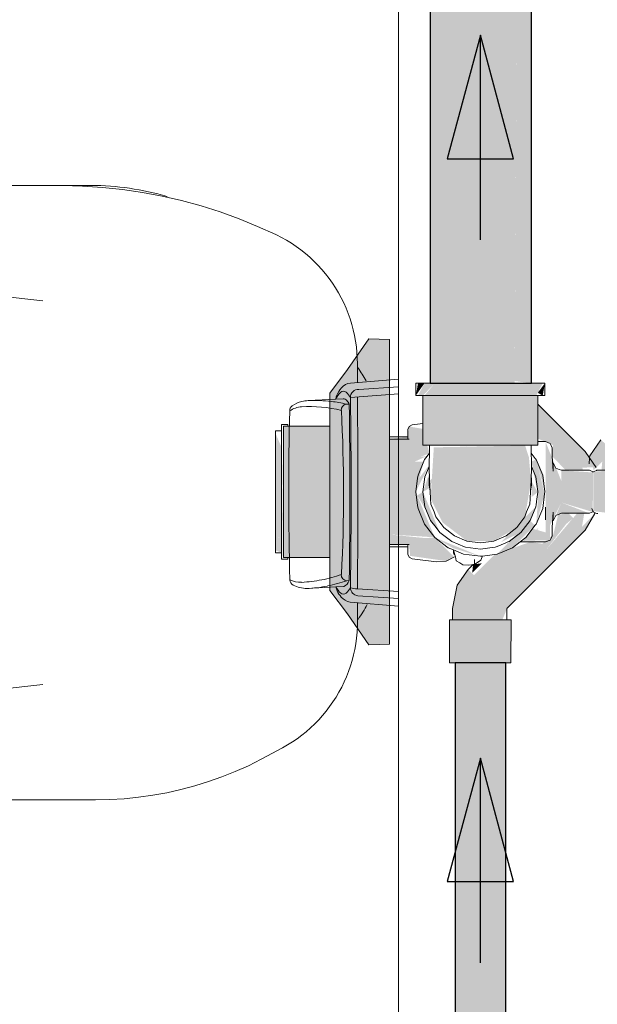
# Model space of a CAD drawing. Header units: millimetres. Extents: x 567 to 934, y -1 to 364.
# Tile 701 of 1056: x 780.549 to 781.113, y 107.803 to 108.765. Entities that reach past the tile are written whole.
import ezdxf

# ---------------------------------------------------------------- set-up
doc = ezdxf.new("R2010")
doc.units = ezdxf.units.MM
doc.header["$MEASUREMENT"] = 0
for name, color, linetype, lineweight in [('A-WALL', 7, 'Continuous', 25), ('AF-Condutos', 140, 'Continuous', 25), ('AF-Conexões', 152, 'Continuous', 18), ('AF-Curva de transposição', 152, 'Continuous', 18), ('AF-Peça de utilização', 152, 'Continuous', 18), ('AF-Registro', 253, 'Continuous', 18), ('AF-Sentido conduto', 140, 'Continuous', 30), ('Peças hidrossanitárias', 7, 'Continuous', 13)]:
    doc.layers.add(name, color=color, linetype=linetype, lineweight=lineweight)

msp = doc.modelspace()

# ---------------------------------------------------------------- hatches: boundary and pattern name
at = {"layer": 'AF-Condutos', "linetype": 'Continuous'}
for points in [[(780.95008, 108.40948), (780.99376, 108.40948), (780.99376, 110.49212), (780.95008, 110.49212)], [(780.99376, 108.40948), (781.01444, 108.40948), (781.01444, 110.49212), (780.99376, 110.49212)], [(781.03244, 110.49212), (781.01444, 110.49212), (781.01444, 108.40948)], [(781.03244, 110.49212), (781.01444, 108.40948), (781.03244, 108.40948)], [(781.03244, 110.49212), (781.03244, 108.40948), (781.04467, 110.49212)], [(781.04899, 108.40948), (781.04899, 110.49212), (781.04467, 110.49212), (781.03246, 108.41163)], [(781.02399, 107.64767), (781.02399, 108.13637), (780.97453, 108.13637), (780.97453, 107.64767)]]:
    msp.add_hatch(color=151, dxfattribs=at).paths.add_polyline_path(points)
at = {"layer": 'AF-Conexões', "linetype": 'Continuous'}
for points in [[(780.93599, 108.39748), (780.94443, 108.40948), (780.93813, 108.40948)], [(780.93813, 108.39748), (780.94299, 108.39748), (780.95444, 108.40948), (780.94443, 108.40948)], [(781.05984, 108.40948), (780.95444, 108.40948), (780.94443, 108.39748), (781.05355, 108.39748)], [(781.05984, 108.39748), (781.06199, 108.40948), (781.05499, 108.40022)], [(780.94299, 108.39748), (780.94299, 108.34908), (780.97099, 108.34908), (780.97099, 108.35718), (780.98223, 108.35718), (780.97099, 108.39748)], [(780.9845, 108.35718), (780.9845, 108.39748), (780.97099, 108.39748)], [(780.97099, 108.35718), (780.97099, 108.34908), (780.99899, 108.34908), (781.01348, 108.39748), (780.9845, 108.39748), (780.9845, 108.35757), (780.97099, 108.39748), (780.98221, 108.35727)], [(781.05499, 108.34908), (781.05499, 108.39748), (781.01348, 108.39748), (780.99899, 108.34908)], [(780.98723, 108.34908), (780.94928, 108.314), (780.94955, 108.31012)], [(781.03459, 108.26858), (781.04251, 108.27911), (781.0485, 108.31349), (781.0464, 108.33711), (781.04269, 108.34868), (780.95359, 108.34691), (780.95045, 108.29688), (780.96213, 108.27347), (780.98594, 108.25539), (781.01203, 108.25539)], [(781.05546, 108.29986), (781.05355, 108.27198), (781.06174, 108.30158), (781.05355, 108.33498), (781.04883, 108.33304)], [(781.05355, 108.33498), (781.06199, 108.30348), (781.05984, 108.31978)], [(780.94917, 108.32974), (780.93974, 108.31746), (780.93599, 108.30348)], [(780.94884, 108.32099), (780.94299, 108.30348), (780.94898, 108.30694)], [(781.04907, 108.2984), (781.05495, 108.30316), (781.04942, 108.31288)], [(780.94443, 108.27198), (780.95444, 108.25893), (780.93599, 108.30348)], [(780.93744, 108.29997), (780.95567, 108.26829), (780.94299, 108.30348)], [(780.95939, 108.26388), (780.94299, 108.30348), (780.9449, 108.28898)], [(780.95939, 108.26388), (780.9449, 108.28898), (780.95049, 108.27548)], [(781.01937, 108.25448), (781.03859, 108.26388), (781.05308, 108.28898)], [(781.03859, 108.26388), (781.04749, 108.27548), (781.05308, 108.28898)], [(781.04749, 108.27548), (781.0153, 108.24262), (781.03049, 108.24892), (781.05217, 108.27062)], [(780.97222, 108.2485), (780.99899, 108.24048), (780.95444, 108.25893)]]:
    msp.add_hatch(color=161, dxfattribs=at).paths.add_polyline_path(points)
at = {"layer": 'AF-Curva de transposição', "linetype": 'Continuous'}
for points in [[(781.11662, 108.35416), (781.10582, 108.33873), (781.11798, 108.33306), (781.11723, 108.32447), (781.13639, 108.32447), (781.1356, 108.33519), (781.16299, 108.37428), (781.16299, 108.39334), (781.12261, 108.34908)], [(781.05499, 108.3891), (781.05499, 108.36576), (781.09579, 108.33718), (781.09849, 108.3272), (781.11216, 108.3273), (781.10135, 108.34273)], [(781.07001, 108.34908), (781.06914, 108.33823), (781.08232, 108.32448), (781.09923, 108.32448), (781.09579, 108.33718), (781.05499, 108.36576), (781.05499, 108.35549)], [(781.10582, 108.33873), (781.1096, 108.32448), (781.11798, 108.33306)], [(781.10135, 108.26601), (781.11086, 108.28247), (781.09815, 108.2692), (781.01961, 108.19537), (781.06149, 108.24463), (781.08281, 108.27208), (781.00619, 108.20879), (780.98721, 108.22776), (780.9764, 108.21233), (780.97184, 108.1894), (780.97184, 108.17837), (781.02047, 108.17837), (781.02499, 108.1894)], [(781.09815, 108.2692), (781.10046, 108.28248), (781.09342, 108.28248), (781.01961, 108.19537)], [(781.0702, 108.26167), (781.08964, 108.27772), (781.08488, 108.28248), (781.07494, 108.28125)], [(781.04082, 108.25538), (781.04885, 108.25652), (781.05583, 108.26836)], [(781.01287, 108.2423), (780.99277, 108.22221), (781.00619, 108.20879), (781.05945, 108.25278), (781.04764, 108.25448)], [(780.99194, 108.23245), (780.99096, 108.22402), (781.00037, 108.23367)], [(780.96879, 108.17837), (780.97388, 108.13637), (780.97763, 108.17837)], [(780.96879, 108.13637), (780.97388, 108.13637), (780.96879, 108.17837)], [(781.02861, 108.13637), (781.02034, 108.17837), (780.97763, 108.17837), (780.97388, 108.13637)], [(781.02861, 108.13637), (781.02919, 108.17837), (781.02034, 108.17837)]]:
    msp.add_hatch(color=161, dxfattribs=at).paths.add_polyline_path(points)
at = {"layer": 'AF-Peça de utilização', "linetype": 'Continuous'}
for points in [[(780.8062, 108.23919), (780.80679, 108.23984), (780.80499, 108.36911)], [(780.79899, 108.36054), (780.79899, 108.25889), (780.80499, 108.25834), (780.80499, 108.34685)], [(780.80499, 108.2438), (780.80499, 108.25814), (780.79899, 108.25889), (780.79899, 108.24641)]]:
    msp.add_hatch(color=161, dxfattribs=at).paths.add_polyline_path(points)
at = {"layer": 'AF-Registro', "linetype": 'Continuous'}
for points in [[(780.85219, 108.20704), (780.89002, 108.15394), (780.91018, 108.15483), (780.91018, 108.34558), (780.90456, 108.35718), (780.89899, 108.35947), (780.91018, 108.34558), (780.91018, 108.45213), (780.89002, 108.45301), (780.85219, 108.39992)], [(780.80679, 108.36776), (780.80679, 108.23919), (780.85219, 108.23919), (780.85219, 108.36776)], [(780.92935, 108.36733), (780.92821, 108.35718), (780.91018, 108.35498), (780.91018, 108.33227), (780.94072, 108.33749), (780.9492, 108.34119), (780.94299, 108.36489)], [(781.10876, 108.2838), (781.10885, 108.32238), (781.07806, 108.32448), (781.07806, 108.31398), (781.06263, 108.35248), (781.06263, 108.26384), (781.05024, 108.2674), (781.04108, 108.25572), (781.06707, 108.25622), (781.06681, 108.27041), (781.07806, 108.29298)], [(781.10922, 108.32315), (781.10913, 108.28457), (781.14528, 108.28036), (781.14884, 108.26052), (781.17407, 108.25447), (781.17602, 108.25771), (781.15187, 108.29419), (781.16791, 108.33951), (781.1509, 108.35073), (781.14777, 108.32556)], [(780.94721, 108.3386), (780.91018, 108.33227), (780.93465, 108.33284)], [(780.91018, 108.33227), (780.91018, 108.30348), (780.93599, 108.30348), (780.94363, 108.33305)], [(780.94583, 108.26859), (780.93599, 108.30348), (780.91018, 108.30348), (780.91018, 108.27469)], [(781.1054, 108.28248), (781.07806, 108.29298), (781.0727, 108.28037), (781.07806, 108.28248)], [(780.91018, 108.26181), (780.95432, 108.25908), (780.94721, 108.26835), (780.91018, 108.27469)], [(780.91018, 108.2569), (780.9447, 108.25835), (780.91018, 108.26181)], [(780.96548, 108.23589), (780.97293, 108.24046), (780.95464, 108.25877), (780.91018, 108.2569), (780.91018, 108.25198), (780.92941, 108.25215), (780.93047, 108.24089)]]:
    msp.add_hatch(color=254, dxfattribs=at).paths.add_polyline_path(points)

# ---------------------------------------------------------------- linework, layer by layer
at = {"layer": 'A-WALL', "color": 8, "lineweight": 5}
msp.add_line((780.91899, 109.28267), (780.91899, 107.38267), dxfattribs=at)
at = {"layer": 'AF-Condutos'}
for p, q in [((781.04899, 108.40948), (781.04899, 110.49212)), ((780.95008, 108.9686), (780.95008, 108.40948)), ((780.95008, 108.40948), (780.95854, 108.40948)), ((780.95854, 108.40948), (780.97399, 108.40948)), ((780.97399, 108.40948), (780.98005, 108.40948)), ((780.98005, 108.40948), (780.99376, 108.40948)), ((780.99376, 108.40948), (781.01444, 108.40948)), ((781.01444, 108.40948), (781.03244, 108.40948)), ((781.03244, 108.40948), (781.03461, 108.40948)), ((781.03461, 108.40948), (781.04467, 108.40948)), ((781.04467, 108.40948), (781.04899, 108.40948)), ((780.97453, 108.13637), (780.97453, 107.64767)), ((780.97876, 108.13637), (780.97453, 108.13637)), ((780.98649, 108.13637), (780.97876, 108.13637)), ((780.99638, 108.13637), (780.98649, 108.13637)), ((781.00671, 108.13637), (780.99638, 108.13637)), ((781.01572, 108.13637), (781.00671, 108.13637)), ((781.02183, 108.13637), (781.01572, 108.13637)), ((781.02399, 108.13637), (781.02183, 108.13637)), ((781.02399, 107.64767), (781.02399, 108.13637))]:
    msp.add_line(p, q, dxfattribs=at)
at = {"layer": 'AF-Conexões'}
for p, q in [((780.93599, 108.40948), (780.93599, 108.39748)), ((780.93813, 108.40948), (780.93599, 108.40948)), ((780.94443, 108.40948), (780.93813, 108.40948)), ((780.95008, 108.40948), (780.94443, 108.40948)), ((780.95444, 108.40948), (780.95008, 108.40948)), ((780.96749, 108.40948), (780.95444, 108.40948)), ((780.98268, 108.40948), (780.96749, 108.40948)), ((780.99899, 108.40948), (780.98268, 108.40948)), ((781.0153, 108.40948), (780.99899, 108.40948)), ((781.03049, 108.40948), (781.0153, 108.40948)), ((781.03461, 108.40948), (781.03049, 108.40948)), ((781.04354, 108.40948), (781.03461, 108.40948)), ((781.04899, 108.40948), (781.04354, 108.40948)), ((781.05355, 108.40948), (781.04899, 108.40948)), ((781.05984, 108.40948), (781.05355, 108.40948)), ((781.06199, 108.40948), (781.05984, 108.40948)), ((781.06199, 108.39748), (781.06199, 108.40948)), ((780.93599, 108.39748), (780.93813, 108.39748)), ((780.93813, 108.39748), (780.94299, 108.39748)), ((780.94299, 108.39748), (780.94443, 108.39748)), ((780.9449, 108.39748), (780.94299, 108.39748)), ((780.94299, 108.39748), (780.94299, 108.37017)), ((780.94443, 108.39748), (780.95444, 108.39748)), ((780.95049, 108.39748), (780.9449, 108.39748)), ((780.95939, 108.39748), (780.95049, 108.39748)), ((780.95444, 108.39748), (780.96749, 108.39748)), ((780.97099, 108.39748), (780.95939, 108.39748)), ((780.96749, 108.39748), (780.98268, 108.39748)), ((780.9845, 108.39748), (780.97099, 108.39748)), ((780.98268, 108.39748), (780.99899, 108.39748)), ((780.99899, 108.39748), (780.9845, 108.39748)), ((781.01348, 108.39748), (780.99899, 108.39748)), ((780.99899, 108.39748), (781.0153, 108.39748)), ((781.02699, 108.39748), (781.01348, 108.39748)), ((781.0153, 108.39748), (781.03049, 108.39748)), ((781.03859, 108.39748), (781.02699, 108.39748)), ((781.03049, 108.39748), (781.04354, 108.39748)), ((781.04661, 108.39748), (781.03859, 108.39748)), ((781.04354, 108.39748), (781.04661, 108.39748)), ((781.04661, 108.39748), (781.05355, 108.39748)), ((781.04749, 108.39748), (781.04661, 108.39748)), ((781.05308, 108.39748), (781.04749, 108.39748)), ((781.05499, 108.39748), (781.05308, 108.39748)), ((781.05355, 108.39748), (781.05499, 108.39748)), ((781.05499, 108.39748), (781.05984, 108.39748)), ((781.05499, 108.3891), (781.05499, 108.39748)), ((781.05984, 108.39748), (781.06199, 108.39748)), ((781.05499, 108.35248), (781.05499, 108.3891)), ((780.94299, 108.37017), (780.94299, 108.35718)), ((780.94299, 108.35718), (780.94299, 108.34908)), ((780.94299, 108.34908), (780.9449, 108.34908)), ((780.9449, 108.34908), (780.94928, 108.34908)), ((780.94925, 108.34404), (780.94923, 108.34123)), ((780.94928, 108.34908), (780.94925, 108.34404)), ((780.94928, 108.34908), (780.95049, 108.34908)), ((780.95292, 108.34908), (780.94928, 108.34908)), ((780.95049, 108.34908), (780.95525, 108.34908)), ((780.95525, 108.34908), (780.95292, 108.34908)), ((780.95581, 108.34908), (780.95525, 108.34908)), ((780.95525, 108.34908), (780.95581, 108.34908)), ((780.95581, 108.34908), (780.95939, 108.34908)), ((780.95778, 108.34908), (780.95581, 108.34908)), ((780.96049, 108.34908), (780.95778, 108.34908)), ((780.95939, 108.34908), (780.97099, 108.34908)), ((780.97134, 108.34908), (780.96049, 108.34908)), ((780.97099, 108.34908), (780.9845, 108.34908)), ((780.98455, 108.34908), (780.97134, 108.34908)), ((780.9845, 108.34908), (780.99899, 108.34908)), ((780.99899, 108.34908), (780.98455, 108.34908)), ((780.99899, 108.34908), (781.01348, 108.34908)), ((781.01343, 108.34908), (780.99899, 108.34908)), ((781.01905, 108.34908), (781.01343, 108.34908)), ((781.01348, 108.34908), (781.01905, 108.34908)), ((781.01905, 108.34908), (781.02029, 108.34908)), ((781.02664, 108.34908), (781.01905, 108.34908)), ((781.02029, 108.34908), (781.02699, 108.34908)), ((781.03749, 108.34908), (781.02664, 108.34908)), ((781.02699, 108.34908), (781.03859, 108.34908)), ((781.04217, 108.34908), (781.03749, 108.34908)), ((781.03859, 108.34908), (781.04217, 108.34908)), ((781.04217, 108.34908), (781.04273, 108.34908)), ((781.04273, 108.34908), (781.04217, 108.34908)), ((781.04273, 108.34908), (781.04749, 108.34908)), ((781.04506, 108.34908), (781.04273, 108.34908)), ((781.0487, 108.34908), (781.04506, 108.34908)), ((781.04749, 108.34908), (781.0487, 108.34908)), ((781.0487, 108.34908), (781.05308, 108.34908)), ((781.04873, 108.34404), (781.0487, 108.34908)), ((781.04875, 108.34123), (781.04873, 108.34404)), ((781.05308, 108.34908), (781.05499, 108.34908)), ((781.05499, 108.34908), (781.05499, 108.35248)), ((780.94443, 108.33498), (780.93813, 108.31978)), ((780.94923, 108.34123), (780.94443, 108.33498)), ((780.94923, 108.34123), (780.94916, 108.33103)), ((781.0488, 108.33331), (781.04875, 108.34123)), ((781.05265, 108.33615), (781.04875, 108.34123)), ((781.05355, 108.33498), (781.05265, 108.33615)), ((781.05984, 108.31978), (781.05355, 108.33498)), ((780.94918, 108.32832), (780.9449, 108.31797)), ((780.94916, 108.33103), (780.94917, 108.32976)), ((780.94917, 108.32976), (780.94918, 108.32832)), ((780.94918, 108.32832), (780.94928, 108.31434)), ((781.04869, 108.31434), (781.0488, 108.32832)), ((781.04882, 108.33103), (781.0488, 108.33331)), ((781.0488, 108.32832), (781.04882, 108.33103)), ((781.05308, 108.31797), (781.0488, 108.32832)), ((780.93775, 108.31688), (780.93599, 108.30348)), ((780.93813, 108.31978), (780.93775, 108.31688)), ((780.9449, 108.31797), (780.94299, 108.30348)), ((780.94908, 108.31702), (780.94901, 108.31002)), ((780.94997, 108.30403), (780.94908, 108.31702)), ((781.0489, 108.31702), (781.04801, 108.30403)), ((781.04896, 108.31002), (781.0489, 108.31702)), ((781.05494, 108.30384), (781.05308, 108.31797)), ((781.06199, 108.30348), (781.05984, 108.31978)), ((780.94901, 108.31002), (780.94997, 108.30403)), ((780.94928, 108.31434), (780.94997, 108.30403)), ((781.04801, 108.30403), (781.04869, 108.31434)), ((781.04801, 108.30403), (781.04896, 108.31002)), ((780.93599, 108.30348), (780.93775, 108.29008)), ((780.94299, 108.30348), (780.9449, 108.28898)), ((780.94997, 108.30403), (780.95035, 108.29676)), ((780.95035, 108.29676), (780.95055, 108.29134)), ((781.04742, 108.29134), (781.04763, 108.29676)), ((781.04763, 108.29676), (781.04801, 108.30403)), ((781.05375, 108.29404), (781.05495, 108.30316)), ((781.05499, 108.30348), (781.05494, 108.30384)), ((781.05495, 108.30316), (781.05499, 108.30348)), ((781.05984, 108.28717), (781.06174, 108.30158)), ((781.06174, 108.30158), (781.06199, 108.30348)), ((780.93775, 108.29008), (780.93813, 108.28717)), ((780.93813, 108.28717), (780.94443, 108.27198)), ((780.9449, 108.28898), (780.95049, 108.27548)), ((780.95055, 108.29134), (780.95395, 108.28403)), ((781.04403, 108.28403), (781.04742, 108.29134)), ((781.04749, 108.27548), (781.05308, 108.28898)), ((781.05308, 108.28898), (781.05333, 108.29089)), ((781.05333, 108.29089), (781.05369, 108.29361)), ((781.05355, 108.27198), (781.05984, 108.28717)), ((781.05369, 108.29361), (781.05375, 108.29404)), ((780.95395, 108.28403), (780.95546, 108.27911)), ((780.95546, 108.27911), (780.96339, 108.26858)), ((781.03459, 108.26858), (781.04251, 108.27911)), ((781.04251, 108.27911), (781.04403, 108.28403)), ((780.94443, 108.27198), (780.95444, 108.25893)), ((780.95049, 108.27548), (780.95586, 108.26848)), ((780.95586, 108.26848), (780.95939, 108.26388)), ((780.96339, 108.26858), (780.97379, 108.26048)), ((781.02701, 108.26268), (781.03459, 108.26858)), ((781.03859, 108.26388), (781.04749, 108.27548)), ((781.04354, 108.25893), (781.05265, 108.27081)), ((781.05265, 108.27081), (781.05355, 108.27198)), ((780.95444, 108.25893), (780.96637, 108.24977)), ((780.95939, 108.26388), (780.97099, 108.25498)), ((780.97379, 108.26048), (780.98594, 108.25539)), ((781.01203, 108.25539), (781.01735, 108.25762)), ((781.01735, 108.25762), (781.02419, 108.26048)), ((781.02419, 108.26048), (781.02701, 108.26268)), ((781.02699, 108.25498), (781.03859, 108.26388)), ((781.03774, 108.25448), (781.04354, 108.25893)), ((780.96637, 108.24977), (780.96749, 108.24892)), ((780.96749, 108.24892), (780.97271, 108.24675)), ((780.97099, 108.25498), (780.98356, 108.24977)), ((780.98356, 108.24977), (780.9845, 108.24938)), ((780.9845, 108.24938), (780.99899, 108.24748)), ((780.98594, 108.25539), (780.99899, 108.25365)), ((780.99899, 108.25365), (781.01203, 108.25539)), ((780.99899, 108.24748), (781.00836, 108.24871)), ((781.00836, 108.24871), (781.01348, 108.24938)), ((781.01348, 108.24938), (781.01532, 108.25015)), ((781.0153, 108.24262), (781.03049, 108.24892)), ((781.01532, 108.25015), (781.02318, 108.2534)), ((781.02318, 108.2534), (781.02436, 108.25389)), ((781.02436, 108.25389), (781.02578, 108.25448)), ((781.02578, 108.25448), (781.02699, 108.25498)), ((781.03049, 108.24892), (781.03774, 108.25448)), ((780.97272, 108.24675), (780.97274, 108.24674)), ((780.97274, 108.24674), (780.98268, 108.24262)), ((780.98268, 108.24262), (780.99899, 108.24048)), ((780.99899, 108.24048), (781.00021, 108.24064)), ((781.00021, 108.24064), (781.00115, 108.24076)), ((781.00115, 108.24076), (781.0153, 108.24262))]:
    msp.add_line(p, q, dxfattribs=at)
at = {"layer": 'AF-Curva de transposição'}
for p, q in [((781.09501, 108.34908), (781.05499, 108.3891)), ((781.11662, 108.35416), (781.10582, 108.33873)), ((781.10135, 108.34273), (781.09501, 108.34908)), ((781.10563, 108.33662), (781.10135, 108.34273)), ((781.10563, 108.33662), (781.10512, 108.33077)), ((781.10582, 108.33873), (781.10563, 108.33662)), ((781.11216, 108.3273), (781.10563, 108.33662)), ((781.10135, 108.26601), (781.11086, 108.28247)), ((781.11086, 108.28247), (781.11118, 108.28302)), ((781.02516, 108.18982), (781.10135, 108.26601)), ((780.9901, 108.23062), (780.98721, 108.22776)), ((780.99194, 108.23245), (780.9901, 108.23062)), ((780.98721, 108.22776), (780.9764, 108.21233)), ((780.9764, 108.21233), (780.97184, 108.1894)), ((780.97184, 108.1894), (780.97184, 108.17837)), ((781.02499, 108.1894), (781.02505, 108.18965)), ((781.02499, 108.17837), (781.02499, 108.1894)), ((781.02505, 108.18965), (781.02516, 108.18982)), ((780.97184, 108.17837), (780.96879, 108.17837)), ((780.96879, 108.17837), (780.96879, 108.13637)), ((780.97763, 108.17837), (780.97184, 108.17837)), ((780.97184, 108.17837), (780.97918, 108.17837)), ((780.99899, 108.17837), (780.97763, 108.17837)), ((780.97918, 108.17837), (780.99292, 108.17837)), ((780.99292, 108.17837), (781.00843, 108.17837)), ((781.02034, 108.17837), (780.99899, 108.17837)), ((781.00843, 108.17837), (781.02047, 108.17837)), ((781.02499, 108.17837), (781.02034, 108.17837)), ((781.02047, 108.17837), (781.02499, 108.17837)), ((781.02919, 108.17837), (781.02499, 108.17837)), ((781.02861, 108.13637), (781.02919, 108.17837)), ((780.96879, 108.13637), (780.97388, 108.13637)), ((780.97388, 108.13637), (780.97453, 108.13637)), ((780.97453, 108.13637), (780.98743, 108.13637)), ((780.98743, 108.13637), (781.00488, 108.13637)), ((781.00488, 108.13637), (781.02034, 108.13637)), ((781.02034, 108.13637), (781.02399, 108.13637)), ((781.02399, 108.13637), (781.02861, 108.13637))]:
    msp.add_line(p, q, dxfattribs=at)
at = {"layer": 'AF-Peça de utilização'}
for p, q in [((780.79899, 108.36315), (780.79899, 108.36054)), ((780.80499, 108.36315), (780.79899, 108.36315)), ((780.81099, 108.36911), (780.80499, 108.36911)), ((780.80499, 108.36911), (780.80499, 108.36776)), ((780.80499, 108.36776), (780.80499, 108.36625)), ((780.80499, 108.36625), (780.80499, 108.36315)), ((780.80499, 108.36315), (780.80499, 108.35252)), ((780.81099, 108.36776), (780.81099, 108.36911)), ((780.79899, 108.36054), (780.79899, 108.34806)), ((780.91387, 108.35718), (780.91018, 108.35718)), ((780.92821, 108.35718), (780.91387, 108.35718)), ((780.79899, 108.34806), (780.79899, 108.32788)), ((780.80499, 108.35252), (780.80499, 108.33032)), ((780.79899, 108.32788), (780.79899, 108.30348)), ((780.80499, 108.33032), (780.80499, 108.30348)), ((780.79899, 108.30348), (780.79899, 108.27907)), ((780.80499, 108.30348), (780.80499, 108.27663)), ((780.79899, 108.27907), (780.79899, 108.25889)), ((780.80499, 108.27663), (780.80499, 108.25443)), ((780.79899, 108.25889), (780.79899, 108.24641)), ((780.80499, 108.25443), (780.80499, 108.2438)), ((780.91018, 108.24977), (780.91378, 108.24977)), ((780.91378, 108.24977), (780.92821, 108.24977)), ((780.79899, 108.24641), (780.79899, 108.2438)), ((780.79899, 108.2438), (780.80499, 108.2438)), ((780.80499, 108.2438), (780.80499, 108.24071)), ((780.80499, 108.24071), (780.80499, 108.23919)), ((780.80499, 108.23919), (780.80499, 108.23784)), ((780.81099, 108.23784), (780.81099, 108.23919)), ((780.80499, 108.23784), (780.80679, 108.23784)), ((780.80679, 108.23784), (780.81099, 108.23784))]:
    msp.add_line(p, q, dxfattribs=at)
at = {"layer": 'AF-Registro'}
for p, q in [((780.89002, 108.45301), (780.86926, 108.42279)), ((780.91018, 108.45213), (780.89002, 108.45301)), ((780.91018, 108.44085), (780.91018, 108.45213)), ((780.91018, 108.43893), (780.91018, 108.44085)), ((780.91018, 108.43602), (780.91018, 108.43893)), ((780.91018, 108.43227), (780.91018, 108.43602)), ((780.91018, 108.42792), (780.91018, 108.43227)), ((780.86926, 108.42279), (780.85219, 108.39992)), ((780.91018, 108.35718), (780.91018, 108.42792)), ((780.85219, 108.39992), (780.85219, 108.39188)), ((780.85219, 108.39188), (780.85219, 108.38996)), ((780.85219, 108.38996), (780.85219, 108.38653)), ((780.85219, 108.38653), (780.85219, 108.36776)), ((780.80789, 108.36776), (780.80679, 108.36776)), ((780.80679, 108.36776), (780.80679, 108.36315)), ((780.80679, 108.36315), (780.80679, 108.30348)), ((780.81099, 108.36776), (780.80789, 108.36776)), ((780.82224, 108.36776), (780.81099, 108.36776)), ((780.83234, 108.36776), (780.82224, 108.36776)), ((780.83724, 108.36776), (780.83234, 108.36776)), ((780.8427, 108.36776), (780.83724, 108.36776)), ((780.84477, 108.36776), (780.8427, 108.36776)), ((780.84811, 108.36776), (780.84477, 108.36776)), ((780.85219, 108.36776), (780.84811, 108.36776)), ((780.85219, 108.36776), (780.85219, 108.36315)), ((780.85219, 108.36315), (780.85219, 108.36776)), ((780.85219, 108.36315), (780.85219, 108.345)), ((780.85219, 108.30348), (780.85219, 108.36315)), ((780.92935, 108.36733), (780.92819, 108.36425)), ((780.92819, 108.36425), (780.92819, 108.36102)), ((780.93228, 108.36886), (780.92935, 108.36733)), ((780.94299, 108.37017), (780.93228, 108.36886)), ((780.91018, 108.35498), (780.91018, 108.35718)), ((780.91018, 108.34558), (780.91018, 108.35498)), ((780.91018, 108.35498), (780.91018, 108.35006)), ((780.92941, 108.35481), (780.91018, 108.35498)), ((780.92819, 108.36102), (780.92821, 108.35718)), ((780.92821, 108.35718), (780.92822, 108.35497)), ((780.92822, 108.35497), (780.9283, 108.35498)), ((780.9283, 108.35498), (780.92941, 108.35481)), ((780.85219, 108.345), (780.85219, 108.30347)), ((780.91018, 108.35006), (780.91018, 108.34908)), ((780.91018, 108.34908), (780.91018, 108.34514)), ((780.91018, 108.32295), (780.91018, 108.34558)), ((780.91018, 108.34514), (780.91018, 108.33227)), ((781.06263, 108.35248), (781.05499, 108.35248)), ((781.06707, 108.35073), (781.06263, 108.35248)), ((781.06811, 108.34858), (781.06707, 108.35073)), ((781.06914, 108.34643), (781.06811, 108.34858)), ((781.06914, 108.34233), (781.06914, 108.34643)), ((781.06914, 108.33823), (781.06914, 108.34233)), ((781.0702, 108.3235), (781.06914, 108.33823)), ((780.91018, 108.33227), (780.91018, 108.31939)), ((781.0702, 108.33179), (781.0702, 108.32947)), ((781.0727, 108.32659), (781.0702, 108.33179)), ((781.0702, 108.32947), (781.0702, 108.32557)), ((781.0702, 108.32557), (781.0702, 108.3235)), ((781.07606, 108.32527), (781.0727, 108.32659)), ((781.07806, 108.32448), (781.07606, 108.32527)), ((780.91018, 108.28401), (780.91018, 108.32295)), ((780.91018, 108.31939), (780.91018, 108.30348)), ((781.10457, 108.32448), (781.07806, 108.32448)), ((781.1054, 108.32448), (781.10457, 108.32448)), ((781.10876, 108.32316), (781.1054, 108.32448)), ((781.10884, 108.323), (781.10876, 108.32316)), ((781.10899, 108.32268), (781.10884, 108.323)), ((781.10915, 108.32301), (781.10899, 108.32268)), ((781.10922, 108.32315), (781.10915, 108.32301)), ((781.11241, 108.32441), (781.10922, 108.32315)), ((781.11257, 108.32447), (781.11241, 108.32441)), ((781.13992, 108.32447), (781.11257, 108.32447)), ((780.80679, 108.30348), (780.80679, 108.2438)), ((780.85219, 108.2438), (780.85219, 108.30348)), ((780.85219, 108.30347), (780.85219, 108.26174)), ((780.91018, 108.30348), (780.91018, 108.28756)), ((780.91018, 108.28756), (780.91018, 108.27469)), ((781.06263, 108.28233), (781.06263, 108.28834)), ((781.06263, 108.28834), (781.06263, 108.28221)), ((781.10765, 108.28705), (781.10899, 108.28427)), ((780.91018, 108.26137), (780.91018, 108.28401)), ((781.06263, 108.27609), (781.06263, 108.28233)), ((781.06263, 108.28221), (781.06263, 108.27609)), ((781.06914, 108.26873), (781.0702, 108.28346)), ((781.0702, 108.28346), (781.0702, 108.28139)), ((781.0702, 108.28139), (781.0702, 108.27724)), ((781.0702, 108.27724), (781.0702, 108.27517)), ((781.0702, 108.27517), (781.07112, 108.27709)), ((781.07112, 108.27709), (781.0727, 108.28037)), ((781.0727, 108.28037), (781.07806, 108.28248)), ((781.07806, 108.28248), (781.1054, 108.28248)), ((781.1054, 108.28248), (781.10876, 108.2838)), ((781.10876, 108.2838), (781.10883, 108.28395)), ((781.10883, 108.28395), (781.10899, 108.28427)), ((781.10899, 108.28427), (781.10914, 108.28395)), ((781.10914, 108.28395), (781.10922, 108.28379)), ((781.10922, 108.28379), (781.11118, 108.28302)), ((781.11118, 108.28302), (781.11257, 108.28247)), ((781.11257, 108.28247), (781.11371, 108.28247)), ((780.91018, 108.27469), (780.91018, 108.26181)), ((781.06914, 108.26463), (781.06914, 108.26873)), ((780.85219, 108.26174), (780.85219, 108.2438)), ((780.91018, 108.26181), (780.91018, 108.2569)), ((780.91018, 108.25198), (780.91018, 108.26137)), ((781.06707, 108.25622), (781.06811, 108.25837)), ((781.06811, 108.25837), (781.06914, 108.26053)), ((781.06914, 108.26053), (781.06914, 108.26463)), ((780.91018, 108.2569), (780.91018, 108.25198)), ((780.91018, 108.25198), (780.92941, 108.25215)), ((780.91018, 108.24977), (780.91018, 108.25198)), ((780.91018, 108.17903), (780.91018, 108.24977)), ((780.92821, 108.24977), (780.92819, 108.24594)), ((780.92822, 108.25197), (780.92821, 108.24977)), ((780.92822, 108.25199), (780.92822, 108.25197)), ((780.9283, 108.25198), (780.92822, 108.25199)), ((780.92941, 108.25215), (780.9283, 108.25198)), ((781.03774, 108.25448), (781.04012, 108.25448)), ((781.04012, 108.25448), (781.04391, 108.25448)), ((781.04391, 108.25448), (781.04853, 108.25448)), ((781.04853, 108.25448), (781.06263, 108.25448)), ((781.06263, 108.25448), (781.06707, 108.25622)), ((780.80679, 108.2438), (780.80679, 108.23919)), ((780.80679, 108.23919), (780.80789, 108.23919)), ((780.80789, 108.23919), (780.81099, 108.23919)), ((780.81099, 108.23919), (780.82224, 108.23919)), ((780.82224, 108.23919), (780.83234, 108.23919)), ((780.83234, 108.23919), (780.83724, 108.23919)), ((780.83724, 108.23919), (780.8427, 108.23919)), ((780.8427, 108.23919), (780.84477, 108.23919)), ((780.84477, 108.23919), (780.84811, 108.23919)), ((780.84811, 108.23919), (780.85219, 108.23919)), ((780.85219, 108.2438), (780.85219, 108.23919)), ((780.85219, 108.23919), (780.85219, 108.2438)), ((780.85219, 108.23919), (780.85219, 108.22042)), ((780.92819, 108.24594), (780.92819, 108.2427)), ((780.92819, 108.2427), (780.92935, 108.23963)), ((780.92935, 108.23963), (780.93228, 108.2381)), ((780.93228, 108.2381), (780.95628, 108.23517)), ((780.96548, 108.23589), (780.97366, 108.24012)), ((780.97275, 108.24637), (780.97274, 108.24674)), ((780.97287, 108.24395), (780.97275, 108.24637)), ((780.97287, 108.2462), (780.97338, 108.24439)), ((780.97312, 108.24281), (780.97287, 108.24395)), ((780.97366, 108.24212), (780.97312, 108.24281)), ((780.97338, 108.24439), (780.97405, 108.24204)), ((780.97405, 108.24204), (780.97366, 108.24212)), ((780.97405, 108.24204), (780.97465, 108.23991)), ((780.97465, 108.23991), (780.97554, 108.23597)), ((780.99948, 108.23658), (781.00085, 108.24)), ((781.00085, 108.24), (781.00115, 108.24076)), ((780.95628, 108.23517), (780.96548, 108.23589)), ((780.97554, 108.23597), (780.97898, 108.23397)), ((780.97898, 108.23397), (780.98189, 108.23228)), ((780.98189, 108.23228), (780.98761, 108.23182)), ((780.98761, 108.23182), (780.99036, 108.23222)), ((780.99036, 108.23222), (780.99194, 108.23245)), ((780.99194, 108.23245), (780.99327, 108.23264)), ((780.99327, 108.2375), (780.99327, 108.23377)), ((780.99327, 108.23507), (780.99327, 108.2375)), ((780.99327, 108.23264), (780.99948, 108.23658)), ((780.99327, 108.23377), (780.99327, 108.23507)), ((780.99327, 108.23377), (780.99327, 108.23264)), ((780.99327, 108.23264), (780.99327, 108.23377)), ((780.85219, 108.22042), (780.85219, 108.21698)), ((780.85219, 108.21698), (780.85219, 108.21506)), ((780.85219, 108.21506), (780.85219, 108.20704)), ((780.85219, 108.20704), (780.86926, 108.18417)), ((780.86926, 108.18417), (780.89002, 108.15394)), ((780.91018, 108.17468), (780.91018, 108.17903)), ((780.91018, 108.17094), (780.91018, 108.17468)), ((780.91018, 108.16802), (780.91018, 108.17094)), ((780.91018, 108.1661), (780.91018, 108.16802)), ((780.91018, 108.15483), (780.91018, 108.1661)), ((780.89002, 108.15394), (780.91018, 108.15483))]:
    msp.add_line(p, q, dxfattribs=at)
at = {"layer": 'AF-Sentido conduto'}
for p, q in [((780.99899, 108.74958), (780.96664, 108.62884)), ((781.03134, 108.62884), (780.99899, 108.74958)), ((780.96664, 108.62884), (781.03134, 108.62884)), ((780.99899, 108.04351), (780.96664, 107.92277)), ((781.03134, 107.92277), (780.99899, 108.04351)), ((780.96664, 107.92277), (781.03134, 107.92277))]:
    msp.add_line(p, q, dxfattribs=at)
for points in [[(780.99899, 108.54958), (780.99899, 108.74958)], [(780.99899, 107.84351), (780.99899, 108.04351)]]:
    msp.add_lwpolyline(points, dxfattribs=at)
at = {"layer": 'Peças hidrossanitárias', "color": 8, "lineweight": 5}
for p, q in [((780.58786, 108.60267), (780.4594, 108.60267)), ((780.58786, 108.60267), (780.61899, 108.60267)), ((780.57188, 108.49013), (780.51051, 108.49695)), ((780.87899, 108.4102), (780.87899, 108.42836)), ((780.87233, 108.40962), (780.91899, 108.41363)), ((780.91899, 108.40601), (780.88024, 108.40352)), ((780.83083, 108.39254), (780.85808, 108.39402)), ((780.8579, 108.39401), (780.86502, 108.39438)), ((780.91899, 108.39912), (780.87211, 108.39557)), ((780.86816, 108.38907), (780.87109, 108.3892)), ((780.85813, 108.21059), (780.82978, 108.20906)), ((780.85785, 108.21058), (780.86562, 108.21099)), ((780.87109, 108.21682), (780.86881, 108.21667)), ((780.87897, 108.20884), (780.91899, 108.20623)), ((780.91899, 108.19934), (780.87942, 108.20189)), ((780.91899, 108.19172), (780.8718, 108.19577)), ((780.87899, 108.17645), (780.87899, 108.19516)), ((780.51051, 108.10839), (780.57188, 108.11522)), ((780.79068, 108.0452), (780.80587, 108.05346)), ((780.4594, 108.00267), (780.62347, 108.00267))]:
    msp.add_line(p, q, dxfattribs=at)
for points in [[(780.79944, 108.55464), (780.7816, 108.56275), (780.76344, 108.57013), (780.74501, 108.57679), (780.72632, 108.5827), (780.70742, 108.58786), (780.68832, 108.59226), (780.66906, 108.5959), (780.64967, 108.59876), (780.63018, 108.60084), (780.61063, 108.60214), (780.59104, 108.60266), (780.58786, 108.60267)], [(780.79944, 108.55464), (780.7816, 108.56275), (780.76344, 108.57013), (780.74501, 108.57679), (780.72632, 108.5827), (780.70742, 108.58786), (780.68832, 108.59226), (780.66906, 108.5959), (780.64967, 108.59876), (780.63018, 108.60084), (780.61063, 108.60214), (780.59104, 108.60266), (780.58786, 108.60267)], [(780.87899, 108.42836), (780.87888, 108.43396), (780.87854, 108.43955), (780.87798, 108.44512), (780.8772, 108.45067), (780.8762, 108.45618), (780.87498, 108.46164), (780.87354, 108.46705), (780.87188, 108.4724), (780.87001, 108.47768), (780.86794, 108.48288), (780.86565, 108.48799), (780.86317, 108.49301), (780.86048, 108.49793), (780.8576, 108.50273), (780.85454, 108.50741), (780.85128, 108.51197), (780.84785, 108.51639), (780.84424, 108.52068), (780.84047, 108.52481), (780.83653, 108.52879), (780.83243, 108.53261), (780.82819, 108.53627), (780.8238, 108.53975), (780.81928, 108.54305), (780.81463, 108.54617), (780.80986, 108.5491), (780.80497, 108.55184), (780.79998, 108.55438), (780.79944, 108.55464)], [(780.87899, 108.42836), (780.87888, 108.43396), (780.87854, 108.43955), (780.87798, 108.44512), (780.8772, 108.45067), (780.8762, 108.45618), (780.87498, 108.46164), (780.87354, 108.46705), (780.87188, 108.4724), (780.87001, 108.47768), (780.86794, 108.48288), (780.86565, 108.48799), (780.86317, 108.49301), (780.86048, 108.49793), (780.8576, 108.50273), (780.85454, 108.50741), (780.85128, 108.51197), (780.84785, 108.51639), (780.84424, 108.52068), (780.84047, 108.52481), (780.83653, 108.52879), (780.83243, 108.53261), (780.82819, 108.53627), (780.8238, 108.53975), (780.81928, 108.54305), (780.81463, 108.54617), (780.80986, 108.5491), (780.80497, 108.55184), (780.79998, 108.55438)], [(780.80587, 108.05346), (780.81074, 108.05624), (780.81549, 108.0592), (780.82012, 108.06235), (780.82461, 108.06569), (780.82897, 108.0692), (780.83319, 108.07289), (780.83726, 108.07674), (780.84117, 108.08075), (780.84491, 108.08491), (780.84849, 108.08922), (780.85189, 108.09367), (780.85511, 108.09825), (780.85814, 108.10295), (780.86099, 108.10778), (780.86364, 108.11271), (780.86609, 108.11775), (780.86833, 108.12287), (780.87037, 108.12809), (780.8722, 108.13338), (780.87381, 108.13874), (780.87521, 108.14417), (780.8764, 108.14964), (780.87736, 108.15516), (780.8781, 108.16071), (780.87862, 108.16628), (780.87891, 108.17187), (780.87899, 108.17645)], [(780.80587, 108.05346), (780.81074, 108.05624), (780.81549, 108.0592), (780.82012, 108.06235), (780.82461, 108.06569), (780.82897, 108.0692), (780.83319, 108.07289), (780.83726, 108.07674), (780.84117, 108.08075), (780.84491, 108.08491), (780.84849, 108.08922), (780.85189, 108.09367), (780.85511, 108.09825), (780.85814, 108.10295), (780.86099, 108.10778), (780.86364, 108.11271), (780.86609, 108.11775), (780.86833, 108.12287), (780.87037, 108.12809), (780.8722, 108.13338), (780.87381, 108.13874), (780.87521, 108.14417), (780.8764, 108.14964), (780.87736, 108.15516), (780.8781, 108.16071), (780.87862, 108.16628), (780.87891, 108.17187), (780.87899, 108.17645)], [(780.62347, 108.00267), (780.63746, 108.00295), (780.65144, 108.00379), (780.66537, 108.00519), (780.67923, 108.00714), (780.693, 108.00965), (780.70666, 108.0127), (780.72019, 108.0163), (780.73356, 108.02044), (780.74676, 108.02511), (780.75976, 108.0303), (780.77254, 108.03601), (780.78509, 108.04222), (780.79068, 108.0452)], [(780.62347, 108.00267), (780.63746, 108.00295), (780.65144, 108.00379), (780.66537, 108.00519), (780.67923, 108.00714), (780.693, 108.00965), (780.70666, 108.0127), (780.72019, 108.0163), (780.73356, 108.02044), (780.74676, 108.02511), (780.75976, 108.0303), (780.77254, 108.03601), (780.78509, 108.04222), (780.79068, 108.0452)]]:
    msp.add_lwpolyline(points, dxfattribs=at)
for centre, radius, start, end in [((780.61899, 108.34267), 0.26, 73.38799, 90), ((780.72957, 108.32172), 0.18191, 29.66283, 34.43506), ((780.88736, 108.38464), 0.03144, 139.74093, 156.25907), ((780.86534, 108.39764), 0.00408, 49.0114, 130.9886), ((780.87346, 108.39653), 0.01315, 94.91195, 140.09731), ((780.87994, 108.3957), 0.00782, 87.74931, 180.93623), ((780.83266, 108.35864), 0.03395, 93.09892, 103.38351), ((780.83742, 108.25409), 0.1386, 83.27226, 92.72774), ((780.87409, 108.38757), 0.01742, 130.9886, 158.29468), ((780.86445, 108.39472), 0.00641, 156.25907, 186.30265), ((780.86475, 108.38932), 0.00506, 39.62146, 86.94632), ((780.85608, 108.38698), 0.01819, 28.18437, 49.0114), ((780.84299, 108.3713), 0.03332, 32.48389, 39.62146), ((775.13881, 108.30188), 5.73407, 359.079345, 0.936227), ((770.69477, 108.30297), 10.18464, 359.470442, 0.523888), ((784.37927, 108.30308), 3.56728, 178.7212, 181.37318), ((780.82592, 108.36353), 0.02302, 93.49366, 124.50634), ((780.81851, 108.38274), 0.00564, 125.44123, 180.46552), ((780.83116, 108.36498), 0.02744, 103.38351, 125.44123), ((780.8324, 108.25731), 0.12944, 76.17012, 93.49366), ((780.84039, 108.27922), 0.1133, 75.81342, 83.27226), ((780.86935, 108.38295), 0.00624, 101.00445, 178.99555), ((779.3192, 108.30267), 1.54624, 357.03809, 2.97775), ((772.53453, 108.30299), 8.33701, 359.407811, 0.592505), ((780.81785, 108.35053), 0.13562, 281.22529, 289.61104), ((780.8692, 108.22274), 0.00608, 180.43276, 266.29042), ((780.81902, 108.21774), 0.00601, 181.37318, 243.15699), ((780.82342, 108.23767), 0.02261, 242.6002, 272.77471), ((780.83022, 108.23987), 0.03081, 243.15699, 269.18556), ((780.81798, 108.34985), 0.13493, 272.77471, 281.22529), ((780.82536, 108.33026), 0.12126, 271.88078, 281.65576), ((780.81812, 108.36532), 0.15705, 281.65576, 288.8284), ((780.86778, 108.21111), 0.00966, 183.08292, 206.92478), ((780.87409, 108.21771), 0.01742, 204.10431, 229.0114), ((780.85991, 108.22184), 0.01226, 297.75653, 335.84721), ((780.85608, 108.21829), 0.01819, 310.9886, 331.98452), ((780.88031, 108.21001), 0.00818, 181.8602, 263.75174), ((780.87869, 108.23287), 0.02403, 254.18342, 270.67275), ((780.88533, 108.22003), 0.02935, 206.92478, 221.07522), ((780.86534, 108.20764), 0.00408, 229.0114, 310.9886), ((780.87478, 108.21084), 0.01536, 221.07522, 258.78554), ((780.72957, 108.28172), 0.18191, 325.57039, 330.98817)]:
    msp.add_arc(centre, radius, start, end, dxfattribs=at)

doc.saveas('drawing.dxf')
